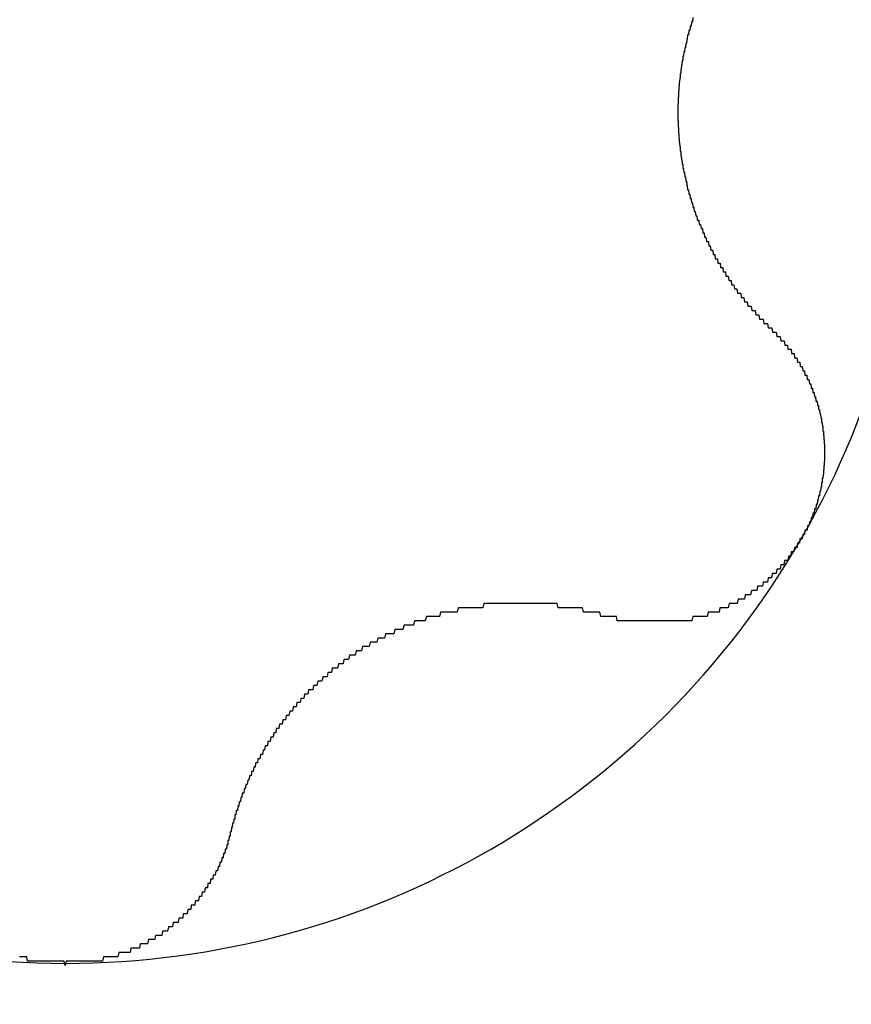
# Model space of a CAD drawing. Extents: x 1107 to 4046, y 937 to 3355.
# Tile 639 of 656: x 2225.37 to 2227.3, y 2733.64 to 2735.93. Entities that reach past the tile are written whole.
import ezdxf

# ---------------------------------------------------------------- set-up
doc = ezdxf.new("R2010")
doc.units = 0
doc.layers.add('KF_VIDA_L___C_REAR', color=7, linetype='CONTINUOUS')

# ---------------------------------------------------------------- blocks, each defined once
blk = doc.blocks.new('KF_VIDA_L___C_REAR')
at = {"layer": 'KF_VIDA_L___C_REAR'}
for points in [[(39.9571, 1046.72, 0), (39.9563, 1046.71, 0), (39.9555, 1046.71, 0), (39.9547, 1046.71, 0), (39.9539, 1046.71, 0), (39.9531, 1046.7, 0), (39.9524, 1046.7, 0), (39.9516, 1046.7, 0), (39.9509, 1046.7, 0), (39.9501, 1046.69, 0), (39.9494, 1046.69, 0), (39.9487, 1046.69, 0), (39.948, 1046.69, 0), (39.9473, 1046.68, 0), (39.9466, 1046.68, 0), (39.9459, 1046.68, 0), (39.9452, 1046.68, 0), (39.9445, 1046.67, 0), (39.9439, 1046.67, 0), (39.9432, 1046.67, 0), (39.9426, 1046.66, 0), (39.942, 1046.66, 0), (39.9414, 1046.66, 0), (39.9408, 1046.66, 0), (39.9402, 1046.65, 0), (39.9396, 1046.65, 0), (39.939, 1046.65, 0), (39.9385, 1046.65, 0), (39.9379, 1046.64, 0), (39.9374, 1046.64, 0), (39.9368, 1046.64, 0), (39.9363, 1046.64, 0), (39.9358, 1046.63, 0), (39.9353, 1046.63, 0), (39.9348, 1046.63, 0), (39.9343, 1046.63, 0), (39.9338, 1046.62, 0), (39.9334, 1046.62, 0), (39.9329, 1046.62, 0), (39.9325, 1046.62, 0), (39.932, 1046.61, 0), (39.9316, 1046.61, 0), (39.9312, 1046.61, 0), (39.9308, 1046.61, 0), (39.9304, 1046.6, 0), (39.93, 1046.6, 0), (39.9296, 1046.6, 0), (39.9292, 1046.59, 0), (39.9289, 1046.59, 0), (39.9285, 1046.59, 0), (39.9282, 1046.59, 0), (39.9279, 1046.58, 0), (39.9276, 1046.58, 0), (39.9272, 1046.58, 0), (39.9269, 1046.58, 0), (39.9267, 1046.57, 0), (39.9264, 1046.57, 0), (39.9261, 1046.57, 0), (39.9259, 1046.57, 0), (39.9256, 1046.56, 0), (39.9254, 1046.56, 0), (39.9251, 1046.56, 0), (39.9249, 1046.56, 0), (39.9247, 1046.55, 0), (39.9245, 1046.55, 0), (39.9243, 1046.55, 0), (39.9241, 1046.54, 0), (39.924, 1046.54, 0), (39.9238, 1046.54, 0), (39.9237, 1046.54, 0), (39.9235, 1046.53, 0), (39.9234, 1046.53, 0), (39.9233, 1046.53, 0), (39.9232, 1046.53, 0), (39.9231, 1046.52, 0), (39.923, 1046.52, 0), (39.9229, 1046.52, 0), (39.9228, 1046.52, 0), (39.9228, 1046.51, 0), (39.9227, 1046.51, 0), (39.9227, 1046.51, 0), (39.9226, 1046.51, 0), (39.9226, 1046.5, 0), (39.9226, 1046.5, 0), (39.9226, 1046.5, 0), (39.9226, 1046.5, 0), (39.9226, 1046.49, 0), (39.9227, 1046.49, 0), (39.9227, 1046.49, 0), (39.9228, 1046.49, 0), (39.9228, 1046.48, 0), (39.9229, 1046.48, 0), (39.923, 1046.48, 0), (39.9231, 1046.48, 0), (39.9232, 1046.47, 0), (39.9233, 1046.47, 0), (39.9234, 1046.47, 0), (39.9235, 1046.47, 0), (39.9237, 1046.46, 0), (39.9238, 1046.46, 0), (39.924, 1046.46, 0), (39.9241, 1046.46, 0), (39.9243, 1046.45, 0), (39.9245, 1046.45, 0), (39.9247, 1046.45, 0), (39.9249, 1046.44, 0), (39.9251, 1046.44, 0), (39.9254, 1046.44, 0), (39.9256, 1046.44, 0), (39.9259, 1046.43, 0), (39.9261, 1046.43, 0), (39.9264, 1046.43, 0), (39.9267, 1046.43, 0), (39.9269, 1046.42, 0), (39.9272, 1046.42, 0), (39.9276, 1046.42, 0), (39.9279, 1046.42, 0), (39.9282, 1046.41, 0), (39.9285, 1046.41, 0), (39.9289, 1046.41, 0), (39.9292, 1046.41, 0), (39.9296, 1046.4, 0), (39.93, 1046.4, 0), (39.9304, 1046.4, 0), (39.9308, 1046.39, 0), (39.9312, 1046.39, 0), (39.9316, 1046.39, 0), (39.932, 1046.39, 0), (39.9325, 1046.38, 0), (39.9329, 1046.38, 0), (39.9334, 1046.38, 0), (39.9338, 1046.38, 0), (39.9343, 1046.37, 0), (39.9348, 1046.37, 0), (39.9353, 1046.37, 0), (39.9358, 1046.37, 0), (39.9363, 1046.36, 0), (39.9368, 1046.36, 0), (39.9374, 1046.36, 0), (39.9379, 1046.36, 0), (39.9385, 1046.35, 0), (39.939, 1046.35, 0), (39.9396, 1046.35, 0), (39.9402, 1046.35, 0), (39.9408, 1046.34, 0), (39.9414, 1046.34, 0), (39.942, 1046.34, 0), (39.9426, 1046.34, 0), (39.9432, 1046.33, 0), (39.9439, 1046.33, 0), (39.9445, 1046.33, 0), (39.9452, 1046.32, 0), (39.9459, 1046.32, 0), (39.9466, 1046.32, 0), (39.9473, 1046.32, 0), (39.948, 1046.31, 0), (39.9487, 1046.31, 0), (39.9494, 1046.31, 0), (39.9501, 1046.31, 0), (39.9509, 1046.3, 0), (39.9516, 1046.3, 0), (39.9524, 1046.3, 0), (39.9531, 1046.3, 0), (39.9539, 1046.29, 0), (39.9547, 1046.29, 0), (39.9555, 1046.29, 0), (39.9563, 1046.29, 0), (39.9571, 1046.28, 0), (39.958, 1046.28, 0), (39.9588, 1046.28, 0), (39.9596, 1046.28, 0), (39.9605, 1046.27, 0), (39.9614, 1046.27, 0), (39.9622, 1046.27, 0), (39.9631, 1046.27, 0), (39.964, 1046.26, 0), (39.9649, 1046.26, 0), (39.9658, 1046.26, 0), (39.9667, 1046.26, 0), (39.9677, 1046.25, 0), (39.9686, 1046.25, 0), (39.9695, 1046.25, 0), (39.9705, 1046.25, 0), (39.9714, 1046.25, 0), (39.9724, 1046.24, 0), (39.9734, 1046.24, 0), (39.9744, 1046.24, 0), (39.9753, 1046.24, 0), (39.9763, 1046.23, 0), (39.9773, 1046.23, 0), (39.9784, 1046.23, 0), (39.9794, 1046.23, 0), (39.9804, 1046.22, 0), (39.9814, 1046.22, 0), (39.9825, 1046.22, 0), (39.9835, 1046.22, 0), (39.9846, 1046.21, 0), (39.9856, 1046.21, 0), (39.9867, 1046.21, 0), (39.9878, 1046.21, 0), (39.9889, 1046.2, 0), (39.99, 1046.2, 0), (39.9911, 1046.2, 0), (39.9922, 1046.2, 0), (39.9933, 1046.2, 0), (39.9944, 1046.19, 0), (39.9955, 1046.19, 0), (39.9966, 1046.19, 0), (39.9978, 1046.19, 0), (39.9989, 1046.18, 0), (40.0001, 1046.18, 0), (40.0012, 1046.18, 0), (40.0024, 1046.18, 0), (40.0035, 1046.18, 0), (40.0047, 1046.17, 0), (40.0059, 1046.17, 0), (40.0071, 1046.17, 0), (40.0082, 1046.17, 0), (40.0094, 1046.16, 0), (40.0106, 1046.16, 0), (40.0118, 1046.16, 0), (40.013, 1046.16, 0), (40.0143, 1046.16, 0), (40.0155, 1046.15, 0), (40.0167, 1046.15, 0), (40.0179, 1046.15, 0), (40.0192, 1046.15, 0), (40.0204, 1046.15, 0), (40.0216, 1046.14, 0), (40.0229, 1046.14, 0), (40.0241, 1046.14, 0), (40.0254, 1046.14, 0), (40.0266, 1046.14, 0), (40.0279, 1046.13, 0), (40.0292, 1046.13, 0), (40.0304, 1046.13, 0), (40.0317, 1046.13, 0), (40.033, 1046.13, 0), (40.0343, 1046.12, 0), (40.0355, 1046.12, 0), (40.0368, 1046.12, 0), (40.0381, 1046.12, 0), (40.0394, 1046.12, 0), (40.0407, 1046.11, 0), (40.042, 1046.11, 0), (40.0434, 1046.11, 0), (40.0447, 1046.11, 0), (40.046, 1046.11, 0), (40.0474, 1046.1, 0), (40.0487, 1046.1, 0), (40.0501, 1046.1, 0), (40.0515, 1046.1, 0), (40.0528, 1046.1, 0), (40.0542, 1046.09, 0), (40.0556, 1046.09, 0), (40.057, 1046.09, 0), (40.0584, 1046.09, 0), (40.0598, 1046.09, 0), (40.0612, 1046.08, 0), (40.0627, 1046.08, 0), (40.0641, 1046.08, 0), (40.0655, 1046.08, 0), (40.067, 1046.08, 0), (40.0685, 1046.08, 0), (40.0699, 1046.07, 0), (40.0714, 1046.07, 0), (40.0729, 1046.07, 0), (40.0744, 1046.07, 0), (40.0758, 1046.07, 0), (40.0773, 1046.06, 0), (40.0789, 1046.06, 0), (40.0804, 1046.06, 0), (40.0819, 1046.06, 0), (40.0834, 1046.06, 0), (40.085, 1046.05, 0), (40.0865, 1046.05, 0), (40.0881, 1046.05, 0), (40.0896, 1046.05, 0), (40.0912, 1046.05, 0), (40.0928, 1046.05, 0), (40.0943, 1046.04, 0), (40.0959, 1046.04, 0), (40.0975, 1046.04, 0), (40.0991, 1046.04, 0), (40.1007, 1046.04, 0), (40.1023, 1046.04, 0), (40.1039, 1046.03, 0), (40.1056, 1046.03, 0), (40.1072, 1046.03, 0), (40.1088, 1046.03, 0), (40.1105, 1046.03, 0), (40.1121, 1046.02, 0), (40.1138, 1046.02, 0), (40.1155, 1046.02, 0), (40.1171, 1046.02, 0), (40.1188, 1046.02, 0), (40.1205, 1046.02, 0), (40.1222, 1046.01, 0), (40.1239, 1046.01, 0), (40.1256, 1046.01, 0), (40.1273, 1046.01, 0), (40.129, 1046.01, 0), (40.1307, 1046.01, 0), (40.1325, 1046, 0), (40.1342, 1046, 0), (40.1359, 1046, 0), (40.1377, 1046, 0), (40.1394, 1046, 0)], [(40.1394, 1046, 0), (40.1409, 1046, 0), (40.1423, 1045.99, 0), (40.1437, 1045.99, 0), (40.1451, 1045.99, 0), (40.1465, 1045.99, 0), (40.1479, 1045.99, 0), (40.1493, 1045.99, 0), (40.1507, 1045.99, 0), (40.1521, 1045.98, 0), (40.1535, 1045.98, 0), (40.1548, 1045.98, 0), (40.1562, 1045.98, 0), (40.1576, 1045.98, 0), (40.1589, 1045.98, 0), (40.1602, 1045.98, 0), (40.1616, 1045.97, 0), (40.1629, 1045.97, 0), (40.1642, 1045.97, 0), (40.1655, 1045.97, 0), (40.1668, 1045.97, 0), (40.1681, 1045.97, 0), (40.1694, 1045.97, 0), (40.1707, 1045.96, 0), (40.172, 1045.96, 0), (40.1732, 1045.96, 0), (40.1745, 1045.96, 0), (40.1757, 1045.96, 0), (40.177, 1045.96, 0), (40.1782, 1045.95, 0), (40.1795, 1045.95, 0), (40.1807, 1045.95, 0), (40.1819, 1045.95, 0), (40.1831, 1045.95, 0), (40.1843, 1045.95, 0), (40.1855, 1045.95, 0), (40.1867, 1045.94, 0), (40.1878, 1045.94, 0), (40.189, 1045.94, 0), (40.1902, 1045.94, 0), (40.1913, 1045.94, 0), (40.1924, 1045.94, 0), (40.1936, 1045.93, 0), (40.1947, 1045.93, 0), (40.1958, 1045.93, 0), (40.1969, 1045.93, 0), (40.198, 1045.93, 0), (40.1991, 1045.93, 0), (40.2002, 1045.92, 0), (40.2013, 1045.92, 0), (40.2023, 1045.92, 0), (40.2034, 1045.92, 0), (40.2044, 1045.92, 0), (40.2055, 1045.92, 0), (40.2065, 1045.91, 0), (40.2075, 1045.91, 0), (40.2086, 1045.91, 0), (40.2096, 1045.91, 0), (40.2106, 1045.91, 0), (40.2115, 1045.91, 0), (40.2125, 1045.9, 0), (40.2135, 1045.9, 0), (40.2145, 1045.9, 0), (40.2154, 1045.9, 0), (40.2164, 1045.9, 0), (40.2173, 1045.89, 0), (40.2182, 1045.89, 0), (40.2191, 1045.89, 0), (40.22, 1045.89, 0), (40.2209, 1045.89, 0), (40.2218, 1045.89, 0), (40.2227, 1045.88, 0), (40.2236, 1045.88, 0), (40.2244, 1045.88, 0), (40.2253, 1045.88, 0), (40.2261, 1045.88, 0), (40.227, 1045.88, 0), (40.2278, 1045.87, 0), (40.2286, 1045.87, 0), (40.2294, 1045.87, 0), (40.2302, 1045.87, 0), (40.231, 1045.87, 0), (40.2318, 1045.86, 0), (40.2325, 1045.86, 0), (40.2333, 1045.86, 0), (40.234, 1045.86, 0), (40.2348, 1045.86, 0), (40.2355, 1045.86, 0), (40.2362, 1045.85, 0), (40.2369, 1045.85, 0), (40.2376, 1045.85, 0), (40.2383, 1045.85, 0), (40.239, 1045.85, 0), (40.2397, 1045.84, 0), (40.2404, 1045.84, 0), (40.241, 1045.84, 0), (40.2417, 1045.84, 0), (40.2423, 1045.84, 0), (40.243, 1045.83, 0), (40.2436, 1045.83, 0), (40.2442, 1045.83, 0), (40.2448, 1045.83, 0), (40.2454, 1045.83, 0), (40.246, 1045.83, 0), (40.2466, 1045.82, 0), (40.2472, 1045.82, 0), (40.2478, 1045.82, 0), (40.2483, 1045.82, 0), (40.2489, 1045.82, 0), (40.2494, 1045.81, 0), (40.2499, 1045.81, 0), (40.2504, 1045.81, 0), (40.2509, 1045.81, 0), (40.2514, 1045.81, 0), (40.2519, 1045.8, 0), (40.2524, 1045.8, 0), (40.2529, 1045.8, 0), (40.2533, 1045.8, 0), (40.2538, 1045.8, 0), (40.2542, 1045.79, 0), (40.2547, 1045.79, 0), (40.2551, 1045.79, 0), (40.2555, 1045.79, 0), (40.2559, 1045.79, 0), (40.2563, 1045.78, 0), (40.2567, 1045.78, 0), (40.2571, 1045.78, 0), (40.2574, 1045.78, 0), (40.2578, 1045.78, 0), (40.2581, 1045.77, 0), (40.2584, 1045.77, 0), (40.2588, 1045.77, 0), (40.2591, 1045.77, 0), (40.2594, 1045.76, 0), (40.2597, 1045.76, 0), (40.2599, 1045.76, 0), (40.2602, 1045.76, 0), (40.2605, 1045.76, 0), (40.2607, 1045.75, 0), (40.2609, 1045.75, 0), (40.2612, 1045.75, 0), (40.2614, 1045.75, 0), (40.2616, 1045.75, 0), (40.2618, 1045.74, 0), (40.2619, 1045.74, 0), (40.2621, 1045.74, 0), (40.2623, 1045.74, 0), (40.2624, 1045.74, 0), (40.2626, 1045.73, 0), (40.2627, 1045.73, 0), (40.2628, 1045.73, 0), (40.2629, 1045.73, 0), (40.263, 1045.72, 0), (40.2631, 1045.72, 0), (40.2631, 1045.72, 0), (40.2632, 1045.72, 0), (40.2632, 1045.72, 0), (40.2633, 1045.71, 0), (40.2633, 1045.71, 0), (40.2633, 1045.71, 0), (40.2633, 1045.71, 0), (40.2633, 1045.71, 0), (40.2632, 1045.7, 0), (40.2632, 1045.7, 0), (40.2632, 1045.7, 0), (40.2631, 1045.7, 0), (40.263, 1045.69, 0), (40.2629, 1045.69, 0), (40.2628, 1045.69, 0), (40.2627, 1045.69, 0), (40.2626, 1045.69, 0), (40.2625, 1045.68, 0), (40.2623, 1045.68, 0), (40.2621, 1045.68, 0), (40.262, 1045.68, 0), (40.2618, 1045.68, 0), (40.2616, 1045.67, 0), (40.2614, 1045.67, 0), (40.2612, 1045.67, 0), (40.2609, 1045.67, 0), (40.2607, 1045.66, 0), (40.2604, 1045.66, 0), (40.2601, 1045.66, 0), (40.2599, 1045.66, 0), (40.2596, 1045.66, 0), (40.2593, 1045.65, 0), (40.2589, 1045.65, 0), (40.2586, 1045.65, 0), (40.2583, 1045.65, 0), (40.2579, 1045.65, 0), (40.2576, 1045.64, 0), (40.2572, 1045.64, 0), (40.2568, 1045.64, 0), (40.2564, 1045.64, 0), (40.256, 1045.63, 0), (40.2556, 1045.63, 0), (40.2551, 1045.63, 0), (40.2547, 1045.63, 0), (40.2542, 1045.63, 0), (40.2537, 1045.62, 0), (40.2533, 1045.62, 0), (40.2528, 1045.62, 0), (40.2523, 1045.62, 0), (40.2518, 1045.62, 0), (40.2512, 1045.61, 0), (40.2507, 1045.61, 0), (40.2501, 1045.61, 0), (40.2496, 1045.61, 0), (40.249, 1045.61, 0), (40.2484, 1045.6, 0), (40.2478, 1045.6, 0), (40.2472, 1045.6, 0), (40.2466, 1045.6, 0), (40.246, 1045.59, 0), (40.2454, 1045.59, 0), (40.2447, 1045.59, 0), (40.2441, 1045.59, 0), (40.2434, 1045.59, 0), (40.2427, 1045.58, 0), (40.242, 1045.58, 0), (40.2413, 1045.58, 0), (40.2406, 1045.58, 0), (40.2399, 1045.58, 0), (40.2392, 1045.57, 0), (40.2384, 1045.57, 0), (40.2377, 1045.57, 0), (40.2369, 1045.57, 0), (40.2361, 1045.57, 0), (40.2353, 1045.56, 0), (40.2346, 1045.56, 0), (40.2337, 1045.56, 0), (40.2329, 1045.56, 0), (40.2321, 1045.56, 0), (40.2313, 1045.55, 0), (40.2304, 1045.55, 0), (40.2296, 1045.55, 0), (40.2287, 1045.55, 0), (40.2278, 1045.55, 0), (40.2269, 1045.54, 0), (40.226, 1045.54, 0), (40.2251, 1045.54, 0), (40.2242, 1045.54, 0), (40.2233, 1045.54, 0), (40.2224, 1045.53, 0), (40.2214, 1045.53, 0), (40.2205, 1045.53, 0), (40.2195, 1045.53, 0), (40.2185, 1045.53, 0), (40.2175, 1045.53, 0), (40.2166, 1045.52, 0), (40.2156, 1045.52, 0), (40.2145, 1045.52, 0), (40.2135, 1045.52, 0), (40.2125, 1045.52, 0), (40.2114, 1045.51, 0), (40.2104, 1045.51, 0)], [(40.2104, 1045.51, 0), (40.2093, 1045.51, 0), (40.2083, 1045.51, 0), (40.2072, 1045.51, 0), (40.2061, 1045.51, 0), (40.205, 1045.5, 0), (40.2039, 1045.5, 0), (40.2027, 1045.5, 0), (40.2016, 1045.5, 0), (40.2005, 1045.5, 0), (40.1993, 1045.49, 0), (40.1981, 1045.49, 0), (40.197, 1045.49, 0), (40.1958, 1045.49, 0), (40.1946, 1045.49, 0), (40.1933, 1045.49, 0), (40.1921, 1045.48, 0), (40.1909, 1045.48, 0), (40.1897, 1045.48, 0), (40.1884, 1045.48, 0), (40.1871, 1045.48, 0), (40.1859, 1045.48, 0), (40.1846, 1045.47, 0), (40.1833, 1045.47, 0), (40.182, 1045.47, 0), (40.1807, 1045.47, 0), (40.1793, 1045.47, 0), (40.178, 1045.46, 0), (40.1767, 1045.46, 0), (40.1753, 1045.46, 0), (40.174, 1045.46, 0), (40.1726, 1045.46, 0), (40.1712, 1045.46, 0), (40.1698, 1045.46, 0), (40.1684, 1045.45, 0), (40.167, 1045.45, 0), (40.1656, 1045.45, 0), (40.1642, 1045.45, 0), (40.1627, 1045.45, 0), (40.1613, 1045.45, 0), (40.1598, 1045.44, 0), (40.1584, 1045.44, 0), (40.1569, 1045.44, 0), (40.1554, 1045.44, 0), (40.1539, 1045.44, 0), (40.1524, 1045.44, 0), (40.1509, 1045.43, 0), (40.1494, 1045.43, 0), (40.1479, 1045.43, 0), (40.1464, 1045.43, 0), (40.1448, 1045.43, 0), (40.1433, 1045.43, 0), (40.1417, 1045.43, 0), (40.1402, 1045.42, 0), (40.1386, 1045.42, 0), (40.137, 1045.42, 0), (40.1354, 1045.42, 0), (40.1338, 1045.42, 0), (40.1322, 1045.42, 0), (40.1306, 1045.41, 0), (40.129, 1045.41, 0), (40.1274, 1045.41, 0), (40.1257, 1045.41, 0), (40.1241, 1045.41, 0), (40.1224, 1045.41, 0), (40.1208, 1045.41, 0), (40.1191, 1045.4, 0), (40.1175, 1045.4, 0), (40.1158, 1045.4, 0), (40.1141, 1045.4, 0), (40.1124, 1045.4, 0), (40.1107, 1045.4, 0), (40.109, 1045.4, 0), (40.1073, 1045.4, 0), (40.1056, 1045.39, 0), (40.1038, 1045.39, 0), (40.1021, 1045.39, 0), (40.1004, 1045.39, 0), (40.0986, 1045.39, 0), (40.0968, 1045.39, 0), (40.0951, 1045.39, 0), (40.0933, 1045.39, 0), (40.0915, 1045.38, 0), (40.0898, 1045.38, 0), (40.088, 1045.38, 0), (40.0862, 1045.38, 0), (40.0844, 1045.38, 0), (40.0826, 1045.38, 0), (40.0808, 1045.38, 0), (40.079, 1045.38, 0), (40.0771, 1045.37, 0), (40.0753, 1045.37, 0), (40.0735, 1045.37, 0), (40.0716, 1045.37, 0), (40.0698, 1045.37, 0), (40.068, 1045.37, 0), (40.0661, 1045.37, 0), (40.0642, 1045.37, 0), (40.0624, 1045.37, 0), (40.0605, 1045.36, 0), (40.0586, 1045.36, 0), (40.0568, 1045.36, 0), (40.0549, 1045.36, 0), (40.053, 1045.36, 0), (40.0511, 1045.36, 0), (40.0492, 1045.36, 0), (40.0473, 1045.36, 0), (40.0454, 1045.36, 0), (40.0435, 1045.36, 0), (40.0416, 1045.36, 0), (40.0397, 1045.35, 0), (40.0377, 1045.35, 0), (40.0358, 1045.35, 0), (40.0339, 1045.35, 0), (40.032, 1045.35, 0), (40.03, 1045.35, 0), (40.0281, 1045.35, 0), (40.0262, 1045.35, 0), (40.0242, 1045.35, 0), (40.0223, 1045.35, 0), (40.0203, 1045.35, 0), (40.0184, 1045.34, 0), (40.0164, 1045.34, 0), (40.0145, 1045.34, 0), (40.0125, 1045.34, 0), (40.0106, 1045.34, 0), (40.0086, 1045.34, 0), (40.0067, 1045.34, 0), (40.0047, 1045.34, 0), (40.0027, 1045.34, 0), (40.0008, 1045.34, 0), (39.9988, 1045.34, 0), (39.9968, 1045.34, 0), (39.9948, 1045.34, 0), (39.9929, 1045.34, 0), (39.9909, 1045.33, 0), (39.9889, 1045.33, 0), (39.987, 1045.33, 0), (39.985, 1045.33, 0), (39.983, 1045.33, 0), (39.981, 1045.33, 0), (39.979, 1045.33, 0), (39.9771, 1045.33, 0), (39.9751, 1045.33, 0), (39.9731, 1045.33, 0), (39.9711, 1045.33, 0), (39.9692, 1045.33, 0), (39.9672, 1045.33, 0), (39.9652, 1045.33, 0), (39.9632, 1045.33, 0), (39.9612, 1045.33, 0), (39.9593, 1045.33, 0), (39.9573, 1045.33, 0), (39.9553, 1045.32, 0), (39.9533, 1045.32, 0), (39.9514, 1045.32, 0), (39.9494, 1045.32, 0), (39.9474, 1045.32, 0), (39.9454, 1045.32, 0), (39.9435, 1045.32, 0), (39.9415, 1045.32, 0), (39.9395, 1045.32, 0), (39.9376, 1045.32, 0), (39.9356, 1045.32, 0), (39.9337, 1045.32, 0), (39.9317, 1045.32, 0), (39.9297, 1045.32, 0), (39.9278, 1045.32, 0), (39.9258, 1045.32, 0), (39.9239, 1045.32, 0), (39.9219, 1045.32, 0), (39.92, 1045.32, 0), (39.918, 1045.32, 0), (39.9161, 1045.32, 0), (39.9141, 1045.32, 0), (39.9122, 1045.32, 0), (39.9102, 1045.32, 0), (39.9083, 1045.32, 0), (39.9063, 1045.32, 0), (39.9043, 1045.32, 0), (39.9024, 1045.32, 0), (39.9004, 1045.32, 0), (39.8984, 1045.32, 0), (39.8965, 1045.32, 0), (39.8945, 1045.32, 0), (39.8925, 1045.32, 0), (39.8905, 1045.32, 0), (39.8886, 1045.32, 0), (39.8866, 1045.32, 0), (39.8846, 1045.32, 0), (39.8826, 1045.32, 0), (39.8806, 1045.32, 0), (39.8787, 1045.32, 0), (39.8767, 1045.32, 0), (39.8747, 1045.32, 0), (39.8727, 1045.32, 0), (39.8707, 1045.32, 0), (39.8687, 1045.32, 0), (39.8668, 1045.32, 0), (39.8648, 1045.32, 0), (39.8628, 1045.32, 0), (39.8608, 1045.32, 0), (39.8588, 1045.32, 0), (39.8568, 1045.32, 0), (39.8548, 1045.32, 0), (39.8529, 1045.32, 0), (39.8509, 1045.32, 0), (39.8489, 1045.32, 0), (39.8469, 1045.32, 0), (39.8449, 1045.32, 0), (39.8429, 1045.32, 0), (39.8409, 1045.32, 0), (39.839, 1045.32, 0), (39.837, 1045.32, 0), (39.835, 1045.32, 0), (39.833, 1045.32, 0), (39.831, 1045.32, 0), (39.829, 1045.32, 0), (39.8271, 1045.32, 0), (39.8251, 1045.32, 0), (39.8231, 1045.32, 0), (39.8211, 1045.32, 0), (39.8192, 1045.32, 0), (39.8172, 1045.32, 0), (39.8152, 1045.32, 0), (39.8132, 1045.32, 0), (39.8113, 1045.32, 0), (39.8093, 1045.32, 0), (39.8073, 1045.32, 0), (39.8054, 1045.32, 0), (39.8034, 1045.32, 0), (39.8014, 1045.32, 0), (39.7995, 1045.32, 0), (39.7975, 1045.32, 0), (39.7956, 1045.32, 0), (39.7936, 1045.32, 0), (39.7917, 1045.32, 0), (39.7897, 1045.32, 0), (39.7878, 1045.32, 0), (39.7858, 1045.32, 0), (39.7839, 1045.32, 0), (39.7819, 1045.32, 0), (39.78, 1045.33, 0), (39.7781, 1045.33, 0), (39.7761, 1045.33, 0), (39.7742, 1045.33, 0), (39.7723, 1045.33, 0), (39.7704, 1045.33, 0), (39.7684, 1045.33, 0), (39.7665, 1045.33, 0), (39.7646, 1045.33, 0), (39.7627, 1045.33, 0), (39.7608, 1045.33, 0), (39.7589, 1045.33, 0), (39.757, 1045.33, 0), (39.7551, 1045.33, 0)], [(39.7551, 1045.33, 0), (39.7528, 1045.33, 0), (39.7505, 1045.33, 0), (39.7481, 1045.33, 0), (39.7458, 1045.33, 0), (39.7435, 1045.33, 0), (39.7412, 1045.34, 0), (39.7389, 1045.34, 0), (39.7365, 1045.34, 0), (39.7342, 1045.34, 0), (39.7319, 1045.34, 0), (39.7295, 1045.34, 0), (39.7272, 1045.34, 0), (39.7249, 1045.34, 0), (39.7225, 1045.34, 0), (39.7202, 1045.34, 0), (39.7178, 1045.34, 0), (39.7155, 1045.34, 0), (39.7132, 1045.34, 0), (39.7108, 1045.34, 0), (39.7085, 1045.34, 0), (39.7061, 1045.34, 0), (39.7038, 1045.34, 0), (39.7014, 1045.35, 0), (39.6991, 1045.35, 0), (39.6967, 1045.35, 0), (39.6944, 1045.35, 0), (39.692, 1045.35, 0), (39.6897, 1045.35, 0), (39.6873, 1045.35, 0), (39.685, 1045.35, 0), (39.6826, 1045.35, 0), (39.6802, 1045.35, 0), (39.6779, 1045.35, 0), (39.6755, 1045.35, 0), (39.6732, 1045.35, 0), (39.6708, 1045.35, 0), (39.6685, 1045.35, 0), (39.6661, 1045.35, 0), (39.6638, 1045.35, 0), (39.6614, 1045.35, 0), (39.659, 1045.35, 0), (39.6567, 1045.35, 0), (39.6543, 1045.35, 0), (39.652, 1045.35, 0), (39.6496, 1045.35, 0), (39.6473, 1045.35, 0), (39.6449, 1045.35, 0), (39.6426, 1045.36, 0), (39.6402, 1045.36, 0), (39.6379, 1045.36, 0), (39.6355, 1045.36, 0), (39.6332, 1045.36, 0), (39.6308, 1045.36, 0), (39.6285, 1045.36, 0), (39.6261, 1045.36, 0), (39.6238, 1045.36, 0), (39.6214, 1045.36, 0), (39.6191, 1045.36, 0), (39.6167, 1045.36, 0), (39.6144, 1045.36, 0), (39.6121, 1045.36, 0), (39.6097, 1045.36, 0), (39.6074, 1045.36, 0), (39.605, 1045.36, 0), (39.6027, 1045.36, 0), (39.6004, 1045.36, 0), (39.598, 1045.36, 0), (39.5957, 1045.36, 0), (39.5933, 1045.36, 0), (39.591, 1045.36, 0), (39.5886, 1045.36, 0), (39.5863, 1045.36, 0), (39.5839, 1045.36, 0), (39.5815, 1045.36, 0), (39.5791, 1045.36, 0), (39.5767, 1045.36, 0), (39.5743, 1045.36, 0), (39.5719, 1045.36, 0), (39.5695, 1045.36, 0), (39.5671, 1045.36, 0), (39.5646, 1045.36, 0), (39.5622, 1045.36, 0), (39.5598, 1045.36, 0), (39.5573, 1045.36, 0), (39.5549, 1045.36, 0), (39.5524, 1045.36, 0), (39.55, 1045.36, 0), (39.5475, 1045.36, 0), (39.5451, 1045.36, 0), (39.5426, 1045.36, 0), (39.5401, 1045.36, 0), (39.5376, 1045.36, 0), (39.5352, 1045.36, 0), (39.5327, 1045.36, 0), (39.5302, 1045.36, 0), (39.5277, 1045.36, 0), (39.5252, 1045.36, 0), (39.5227, 1045.36, 0), (39.5202, 1045.36, 0), (39.5177, 1045.36, 0), (39.5151, 1045.36, 0), (39.5126, 1045.36, 0), (39.5101, 1045.36, 0), (39.5076, 1045.36, 0), (39.505, 1045.36, 0), (39.5025, 1045.36, 0), (39.5, 1045.36, 0), (39.4974, 1045.36, 0), (39.4949, 1045.36, 0), (39.4924, 1045.36, 0), (39.4898, 1045.36, 0), (39.4873, 1045.36, 0), (39.4847, 1045.36, 0), (39.4822, 1045.36, 0), (39.4796, 1045.36, 0), (39.4771, 1045.36, 0), (39.4745, 1045.36, 0), (39.4719, 1045.36, 0), (39.4694, 1045.35, 0), (39.4668, 1045.35, 0), (39.4643, 1045.35, 0), (39.4617, 1045.35, 0), (39.4591, 1045.35, 0), (39.4565, 1045.35, 0), (39.454, 1045.35, 0), (39.4514, 1045.35, 0), (39.4488, 1045.35, 0), (39.4463, 1045.35, 0), (39.4437, 1045.35, 0), (39.4411, 1045.35, 0), (39.4385, 1045.35, 0), (39.436, 1045.35, 0), (39.4334, 1045.35, 0), (39.4308, 1045.35, 0), (39.4282, 1045.35, 0), (39.4257, 1045.35, 0), (39.4231, 1045.35, 0), (39.4205, 1045.35, 0), (39.4179, 1045.35, 0), (39.4154, 1045.35, 0), (39.4128, 1045.35, 0), (39.4102, 1045.34, 0), (39.4076, 1045.34, 0), (39.4051, 1045.34, 0), (39.4025, 1045.34, 0), (39.3999, 1045.34, 0), (39.3974, 1045.34, 0), (39.3948, 1045.34, 0), (39.3922, 1045.34, 0), (39.3896, 1045.34, 0), (39.3871, 1045.34, 0), (39.3845, 1045.34, 0), (39.382, 1045.34, 0), (39.3794, 1045.34, 0), (39.3768, 1045.34, 0), (39.3743, 1045.34, 0), (39.3717, 1045.34, 0), (39.3692, 1045.33, 0), (39.3666, 1045.33, 0), (39.3641, 1045.33, 0), (39.3615, 1045.33, 0), (39.359, 1045.33, 0), (39.3564, 1045.33, 0), (39.3539, 1045.33, 0), (39.3514, 1045.33, 0), (39.3488, 1045.33, 0), (39.3463, 1045.33, 0), (39.3438, 1045.33, 0), (39.3413, 1045.33, 0), (39.3387, 1045.33, 0), (39.3362, 1045.32, 0), (39.3337, 1045.32, 0), (39.3312, 1045.32, 0), (39.3287, 1045.32, 0), (39.3262, 1045.32, 0), (39.3237, 1045.32, 0), (39.3212, 1045.32, 0), (39.3187, 1045.32, 0), (39.3162, 1045.32, 0), (39.3137, 1045.32, 0), (39.3113, 1045.32, 0), (39.3088, 1045.31, 0), (39.3063, 1045.31, 0), (39.3039, 1045.31, 0), (39.3014, 1045.31, 0), (39.299, 1045.31, 0), (39.2965, 1045.31, 0), (39.2941, 1045.31, 0), (39.2916, 1045.31, 0), (39.2892, 1045.31, 0), (39.2868, 1045.31, 0), (39.2843, 1045.3, 0), (39.2819, 1045.3, 0), (39.2795, 1045.3, 0), (39.2771, 1045.3, 0), (39.2747, 1045.3, 0), (39.2723, 1045.3, 0), (39.2699, 1045.3, 0), (39.2675, 1045.3, 0), (39.2652, 1045.3, 0), (39.2628, 1045.29, 0), (39.2604, 1045.29, 0), (39.2581, 1045.29, 0), (39.2557, 1045.29, 0), (39.2534, 1045.29, 0), (39.251, 1045.29, 0), (39.2487, 1045.29, 0), (39.2464, 1045.29, 0), (39.2441, 1045.29, 0), (39.2417, 1045.28, 0), (39.2394, 1045.28, 0), (39.2371, 1045.28, 0), (39.2349, 1045.28, 0), (39.2326, 1045.28, 0), (39.2303, 1045.28, 0), (39.228, 1045.28, 0), (39.2258, 1045.28, 0), (39.2235, 1045.27, 0), (39.2213, 1045.27, 0), (39.2191, 1045.27, 0), (39.2168, 1045.27, 0), (39.2146, 1045.27, 0), (39.2124, 1045.27, 0), (39.2102, 1045.27, 0), (39.208, 1045.27, 0), (39.2058, 1045.26, 0), (39.2036, 1045.26, 0), (39.2014, 1045.26, 0), (39.1992, 1045.26, 0), (39.197, 1045.26, 0), (39.1949, 1045.26, 0), (39.1927, 1045.26, 0), (39.1905, 1045.26, 0), (39.1883, 1045.25, 0), (39.1861, 1045.25, 0), (39.184, 1045.25, 0), (39.1818, 1045.25, 0), (39.1796, 1045.25, 0), (39.1774, 1045.25, 0), (39.1753, 1045.25, 0), (39.1731, 1045.24, 0), (39.171, 1045.24, 0), (39.1688, 1045.24, 0), (39.1666, 1045.24, 0), (39.1645, 1045.24, 0), (39.1624, 1045.24, 0), (39.1602, 1045.24, 0), (39.1581, 1045.23, 0), (39.1559, 1045.23, 0), (39.1538, 1045.23, 0), (39.1517, 1045.23, 0), (39.1496, 1045.23, 0), (39.1474, 1045.23, 0), (39.1453, 1045.22, 0), (39.1432, 1045.22, 0), (39.1411, 1045.22, 0), (39.139, 1045.22, 0), (39.1369, 1045.22, 0), (39.1348, 1045.22, 0), (39.1327, 1045.21, 0), (39.1307, 1045.21, 0), (39.1286, 1045.21, 0), (39.1265, 1045.21, 0), (39.1244, 1045.21, 0), (39.1224, 1045.21, 0), (39.1203, 1045.21, 0), (39.1183, 1045.2, 0), (39.1162, 1045.2, 0), (39.1142, 1045.2, 0), (39.1121, 1045.2, 0), (39.1101, 1045.2, 0), (39.1081, 1045.19, 0), (39.1061, 1045.19, 0), (39.1041, 1045.19, 0), (39.1021, 1045.19, 0), (39.1001, 1045.19, 0), (39.0981, 1045.19, 0), (39.0961, 1045.18, 0), (39.0941, 1045.18, 0), (39.0921, 1045.18, 0), (39.0902, 1045.18, 0), (39.0882, 1045.18, 0), (39.0863, 1045.18, 0), (39.0843, 1045.17, 0), (39.0824, 1045.17, 0), (39.0805, 1045.17, 0), (39.0785, 1045.17, 0), (39.0766, 1045.17, 0), (39.0747, 1045.16, 0), (39.0728, 1045.16, 0), (39.0709, 1045.16, 0), (39.069, 1045.16, 0), (39.0672, 1045.16, 0), (39.0653, 1045.16, 0), (39.0634, 1045.15, 0), (39.0616, 1045.15, 0), (39.0597, 1045.15, 0), (39.0579, 1045.15, 0), (39.0561, 1045.15, 0), (39.0543, 1045.14, 0), (39.0524, 1045.14, 0), (39.0506, 1045.14, 0), (39.0489, 1045.14, 0), (39.0471, 1045.14, 0), (39.0453, 1045.13, 0), (39.0435, 1045.13, 0), (39.0418, 1045.13, 0), (39.04, 1045.13, 0), (39.0383, 1045.13, 0), (39.0366, 1045.12, 0), (39.0348, 1045.12, 0), (39.0331, 1045.12, 0), (39.0314, 1045.12, 0), (39.0297, 1045.12, 0), (39.028, 1045.11, 0), (39.0264, 1045.11, 0), (39.0247, 1045.11, 0), (39.023, 1045.11, 0), (39.0214, 1045.11, 0), (39.0197, 1045.1, 0), (39.0181, 1045.1, 0), (39.0165, 1045.1, 0), (39.0149, 1045.1, 0), (39.0133, 1045.1, 0), (39.0117, 1045.09, 0), (39.0101, 1045.09, 0), (39.0085, 1045.09, 0), (39.007, 1045.09, 0), (39.0054, 1045.09, 0), (39.0039, 1045.08, 0), (39.0023, 1045.08, 0), (39.0008, 1045.08, 0), (38.9993, 1045.08, 0), (38.9978, 1045.08, 0), (38.9963, 1045.07, 0), (38.9948, 1045.07, 0), (38.9933, 1045.07, 0), (38.9918, 1045.07, 0), (38.9903, 1045.07, 0), (38.9889, 1045.06, 0), (38.9874, 1045.06, 0), (38.986, 1045.06, 0), (38.9846, 1045.06, 0), (38.9832, 1045.05, 0), (38.9818, 1045.05, 0), (38.9804, 1045.05, 0), (38.979, 1045.05, 0), (38.9776, 1045.05, 0), (38.9762, 1045.04, 0), (38.9749, 1045.04, 0), (38.9735, 1045.04, 0), (38.9722, 1045.04, 0), (38.9709, 1045.04, 0), (38.9696, 1045.03, 0), (38.9682, 1045.03, 0), (38.9669, 1045.03, 0), (38.9657, 1045.03, 0), (38.9644, 1045.03, 0), (38.9631, 1045.02, 0), (38.9619, 1045.02, 0), (38.9606, 1045.02, 0), (38.9594, 1045.02, 0), (38.9581, 1045.01, 0), (38.9569, 1045.01, 0), (38.9557, 1045.01, 0), (38.9545, 1045.01, 0), (38.9533, 1045.01, 0), (38.9521, 1045, 0), (38.951, 1045, 0), (38.9498, 1045, 0), (38.9487, 1045, 0), (38.9475, 1045, 0), (38.9464, 1044.99, 0), (38.9453, 1044.99, 0), (38.9442, 1044.99, 0), (38.9431, 1044.99, 0), (38.942, 1044.99, 0), (38.9409, 1044.98, 0), (38.9399, 1044.98, 0), (38.9388, 1044.98, 0), (38.9378, 1044.98, 0), (38.9367, 1044.97, 0), (38.9357, 1044.97, 0), (38.9347, 1044.97, 0), (38.9337, 1044.97, 0), (38.9326, 1044.97, 0), (38.9316, 1044.96, 0), (38.9306, 1044.96, 0), (38.9297, 1044.96, 0), (38.9287, 1044.96, 0), (38.9277, 1044.96, 0), (38.9267, 1044.95, 0), (38.9258, 1044.95, 0), (38.9248, 1044.95, 0), (38.9238, 1044.95, 0), (38.9229, 1044.94, 0), (38.922, 1044.94, 0), (38.921, 1044.94, 0), (38.9201, 1044.94, 0), (38.9192, 1044.94, 0), (38.9183, 1044.93, 0), (38.9174, 1044.93, 0), (38.9165, 1044.93, 0), (38.9156, 1044.93, 0), (38.9147, 1044.92, 0), (38.9138, 1044.92, 0), (38.913, 1044.92, 0), (38.9121, 1044.92, 0), (38.9112, 1044.92, 0), (38.9104, 1044.91, 0), (38.9096, 1044.91, 0), (38.9087, 1044.91, 0), (38.9079, 1044.91, 0), (38.9071, 1044.9, 0), (38.9063, 1044.9, 0), (38.9055, 1044.9, 0), (38.9047, 1044.9, 0), (38.9039, 1044.9, 0), (38.9031, 1044.89, 0), (38.9023, 1044.89, 0), (38.9015, 1044.89, 0), (38.9008, 1044.89, 0), (38.9, 1044.88, 0), (38.8993, 1044.88, 0), (38.8986, 1044.88, 0), (38.8978, 1044.88, 0), (38.8971, 1044.88, 0), (38.8964, 1044.87, 0), (38.8957, 1044.87, 0), (38.895, 1044.87, 0), (38.8943, 1044.87, 0), (38.8936, 1044.86, 0), (38.8929, 1044.86, 0), (38.8923, 1044.86, 0), (38.8916, 1044.86, 0), (38.891, 1044.85, 0), (38.8903, 1044.85, 0), (38.8897, 1044.85, 0), (38.8891, 1044.85, 0), (38.8884, 1044.85, 0), (38.8878, 1044.84, 0), (38.8872, 1044.84, 0), (38.8866, 1044.84, 0), (38.886, 1044.84, 0), (38.8855, 1044.83, 0), (38.8849, 1044.83, 0), (38.8843, 1044.83, 0)], [(38.5, 1044.52, 0), (38.4979, 1044.53, 0), (38.4958, 1044.53, 0), (38.4937, 1044.53, 0), (38.4916, 1044.53, 0), (38.4894, 1044.53, 0), (38.4873, 1044.53, 0), (38.4852, 1044.53, 0), (38.4831, 1044.53, 0), (38.481, 1044.53, 0), (38.4788, 1044.53, 0), (38.4767, 1044.53, 0), (38.4746, 1044.53, 0), (38.4725, 1044.53, 0), (38.4703, 1044.53, 0), (38.4682, 1044.53, 0), (38.4661, 1044.53, 0), (38.4639, 1044.53, 0), (38.4618, 1044.53, 0), (38.4597, 1044.53, 0), (38.4576, 1044.53, 0), (38.4554, 1044.53, 0), (38.4533, 1044.53, 0), (38.4512, 1044.53, 0), (38.4491, 1044.53, 0), (38.4469, 1044.53, 0), (38.4448, 1044.53, 0), (38.4427, 1044.53, 0), (38.4405, 1044.53, 0), (38.4384, 1044.53, 0), (38.4363, 1044.53, 0), (38.4342, 1044.53, 0), (38.432, 1044.53, 0), (38.4299, 1044.53, 0), (38.4278, 1044.53, 0), (38.4257, 1044.53, 0), (38.4236, 1044.53, 0), (38.4215, 1044.53, 0), (38.4193, 1044.53, 0), (38.4172, 1044.53, 0), (38.4151, 1044.53, 0), (38.413, 1044.53, 0), (38.4109, 1044.54, 0), (38.4088, 1044.54, 0), (38.4067, 1044.54, 0), (38.4046, 1044.54, 0), (38.4025, 1044.54, 0), (38.4004, 1044.54, 0), (38.3983, 1044.54, 0), (38.3962, 1044.54, 0), (38.3941, 1044.54, 0)], [(38.8843, 1044.83, 0), (38.8839, 1044.83, 0), (38.8834, 1044.83, 0), (38.8829, 1044.82, 0), (38.8824, 1044.82, 0), (38.8819, 1044.82, 0), (38.8814, 1044.82, 0), (38.8809, 1044.82, 0), (38.8804, 1044.81, 0), (38.8798, 1044.81, 0), (38.8793, 1044.81, 0), (38.8787, 1044.81, 0), (38.8781, 1044.81, 0), (38.8776, 1044.8, 0), (38.877, 1044.8, 0), (38.8764, 1044.8, 0), (38.8758, 1044.8, 0), (38.8751, 1044.8, 0), (38.8745, 1044.79, 0), (38.8739, 1044.79, 0), (38.8732, 1044.79, 0), (38.8726, 1044.79, 0), (38.8719, 1044.79, 0), (38.8712, 1044.79, 0), (38.8705, 1044.78, 0), (38.8698, 1044.78, 0), (38.8691, 1044.78, 0), (38.8684, 1044.78, 0), (38.8677, 1044.78, 0), (38.867, 1044.77, 0), (38.8662, 1044.77, 0), (38.8655, 1044.77, 0), (38.8647, 1044.77, 0), (38.8639, 1044.77, 0), (38.8632, 1044.76, 0), (38.8624, 1044.76, 0), (38.8616, 1044.76, 0), (38.8608, 1044.76, 0), (38.8599, 1044.76, 0), (38.8591, 1044.76, 0), (38.8583, 1044.75, 0), (38.8574, 1044.75, 0), (38.8566, 1044.75, 0), (38.8557, 1044.75, 0), (38.8549, 1044.75, 0), (38.854, 1044.74, 0), (38.8531, 1044.74, 0), (38.8522, 1044.74, 0), (38.8513, 1044.74, 0), (38.8504, 1044.74, 0), (38.8495, 1044.74, 0), (38.8485, 1044.73, 0), (38.8476, 1044.73, 0), (38.8467, 1044.73, 0), (38.8457, 1044.73, 0), (38.8447, 1044.73, 0), (38.8438, 1044.73, 0), (38.8428, 1044.72, 0), (38.8418, 1044.72, 0), (38.8408, 1044.72, 0), (38.8398, 1044.72, 0), (38.8388, 1044.72, 0), (38.8378, 1044.72, 0), (38.8367, 1044.71, 0), (38.8357, 1044.71, 0), (38.8347, 1044.71, 0), (38.8336, 1044.71, 0), (38.8325, 1044.71, 0), (38.8315, 1044.71, 0), (38.8304, 1044.7, 0), (38.8293, 1044.7, 0), (38.8282, 1044.7, 0), (38.8271, 1044.7, 0), (38.826, 1044.7, 0), (38.8249, 1044.7, 0), (38.8238, 1044.69, 0), (38.8226, 1044.69, 0), (38.8215, 1044.69, 0), (38.8204, 1044.69, 0), (38.8192, 1044.69, 0), (38.818, 1044.69, 0), (38.8169, 1044.68, 0), (38.8157, 1044.68, 0), (38.8145, 1044.68, 0), (38.8133, 1044.68, 0), (38.8121, 1044.68, 0), (38.8109, 1044.68, 0), (38.8097, 1044.67, 0), (38.8084, 1044.67, 0), (38.8072, 1044.67, 0), (38.806, 1044.67, 0), (38.8047, 1044.67, 0), (38.8034, 1044.67, 0), (38.8021, 1044.67, 0), (38.8008, 1044.66, 0), (38.7995, 1044.66, 0), (38.7982, 1044.66, 0), (38.7969, 1044.66, 0), (38.7956, 1044.66, 0), (38.7942, 1044.66, 0), (38.7929, 1044.66, 0), (38.7915, 1044.65, 0), (38.7901, 1044.65, 0), (38.7887, 1044.65, 0), (38.7874, 1044.65, 0), (38.7859, 1044.65, 0), (38.7845, 1044.65, 0), (38.7831, 1044.64, 0), (38.7817, 1044.64, 0), (38.7802, 1044.64, 0), (38.7788, 1044.64, 0), (38.7773, 1044.64, 0), (38.7759, 1044.64, 0), (38.7744, 1044.64, 0), (38.7729, 1044.63, 0), (38.7714, 1044.63, 0), (38.7699, 1044.63, 0), (38.7684, 1044.63, 0), (38.7668, 1044.63, 0), (38.7653, 1044.63, 0), (38.7638, 1044.63, 0), (38.7622, 1044.62, 0), (38.7607, 1044.62, 0), (38.7591, 1044.62, 0), (38.7575, 1044.62, 0), (38.7559, 1044.62, 0), (38.7543, 1044.62, 0), (38.7527, 1044.62, 0), (38.7511, 1044.62, 0), (38.7495, 1044.61, 0), (38.7479, 1044.61, 0), (38.7462, 1044.61, 0), (38.7446, 1044.61, 0), (38.7429, 1044.61, 0), (38.7413, 1044.61, 0), (38.7396, 1044.61, 0), (38.7379, 1044.6, 0), (38.7362, 1044.6, 0), (38.7345, 1044.6, 0), (38.7328, 1044.6, 0), (38.7311, 1044.6, 0), (38.7294, 1044.6, 0), (38.7277, 1044.6, 0), (38.7259, 1044.6, 0), (38.7242, 1044.59, 0), (38.7225, 1044.59, 0), (38.7207, 1044.59, 0), (38.7189, 1044.59, 0), (38.7172, 1044.59, 0), (38.7154, 1044.59, 0), (38.7136, 1044.59, 0), (38.7118, 1044.59, 0), (38.71, 1044.59, 0), (38.7082, 1044.58, 0), (38.7064, 1044.58, 0), (38.7046, 1044.58, 0), (38.7027, 1044.58, 0), (38.7009, 1044.58, 0), (38.699, 1044.58, 0), (38.6972, 1044.58, 0), (38.6953, 1044.58, 0), (38.6935, 1044.58, 0), (38.6916, 1044.57, 0), (38.6897, 1044.57, 0), (38.6878, 1044.57, 0), (38.686, 1044.57, 0), (38.6841, 1044.57, 0), (38.6822, 1044.57, 0), (38.6802, 1044.57, 0), (38.6783, 1044.57, 0), (38.6764, 1044.57, 0), (38.6745, 1044.57, 0), (38.6725, 1044.56, 0), (38.6706, 1044.56, 0), (38.6687, 1044.56, 0), (38.6667, 1044.56, 0), (38.6647, 1044.56, 0), (38.6628, 1044.56, 0), (38.6608, 1044.56, 0), (38.6588, 1044.56, 0), (38.6568, 1044.56, 0), (38.6549, 1044.56, 0), (38.6529, 1044.56, 0), (38.6509, 1044.55, 0), (38.6489, 1044.55, 0), (38.6469, 1044.55, 0), (38.6449, 1044.55, 0), (38.6428, 1044.55, 0), (38.6408, 1044.55, 0), (38.6388, 1044.55, 0), (38.6368, 1044.55, 0), (38.6347, 1044.55, 0), (38.6327, 1044.55, 0), (38.6307, 1044.55, 0), (38.6286, 1044.55, 0), (38.6266, 1044.55, 0), (38.6245, 1044.55, 0), (38.6224, 1044.54, 0), (38.6204, 1044.54, 0), (38.6183, 1044.54, 0), (38.6163, 1044.54, 0), (38.6142, 1044.54, 0), (38.6121, 1044.54, 0), (38.61, 1044.54, 0), (38.6079, 1044.54, 0), (38.6059, 1044.54, 0), (38.6038, 1044.54, 0), (38.6017, 1044.54, 0), (38.5996, 1044.54, 0), (38.5975, 1044.54, 0), (38.5954, 1044.54, 0), (38.5933, 1044.54, 0), (38.5912, 1044.54, 0), (38.5891, 1044.54, 0), (38.587, 1044.53, 0), (38.5849, 1044.53, 0), (38.5828, 1044.53, 0), (38.5807, 1044.53, 0), (38.5785, 1044.53, 0), (38.5764, 1044.53, 0), (38.5743, 1044.53, 0), (38.5722, 1044.53, 0), (38.5701, 1044.53, 0), (38.568, 1044.53, 0), (38.5658, 1044.53, 0), (38.5637, 1044.53, 0), (38.5616, 1044.53, 0), (38.5595, 1044.53, 0), (38.5573, 1044.53, 0), (38.5552, 1044.53, 0), (38.5531, 1044.53, 0), (38.5509, 1044.53, 0), (38.5488, 1044.53, 0), (38.5467, 1044.53, 0), (38.5446, 1044.53, 0), (38.5424, 1044.53, 0), (38.5403, 1044.53, 0), (38.5382, 1044.53, 0), (38.5361, 1044.53, 0), (38.5339, 1044.53, 0), (38.5318, 1044.53, 0), (38.5297, 1044.53, 0), (38.5275, 1044.53, 0), (38.5254, 1044.53, 0), (38.5233, 1044.53, 0), (38.5212, 1044.53, 0), (38.519, 1044.53, 0), (38.5169, 1044.53, 0), (38.5148, 1044.53, 0), (38.5127, 1044.53, 0), (38.5106, 1044.53, 0), (38.5084, 1044.53, 0), (38.5063, 1044.53, 0), (38.5042, 1044.53, 0), (38.5021, 1044.53, 0), (38.5, 1044.52, 0)]]:
    blk.add_polyline3d(points, dxfattribs=at)
for radius, start, end in [(4.85, 148.971531, 31.028469), (4.2, 143.470393, 36.529607), (1.975, 330, 30), (1.975, 210, 270), (1.975, 270, 330)]:
    blk.add_arc((38.5, 1046.5), radius, start, end, dxfattribs=at)

msp = doc.modelspace()

# ---------------------------------------------------------------- block references
at = {"layer": 'KF_VIDA_L___C_REAR'}
msp.add_blockref('KF_VIDA_L___C_REAR', (2186.9791, 1689.2132), dxfattribs=at)

doc.saveas('drawing.dxf')
